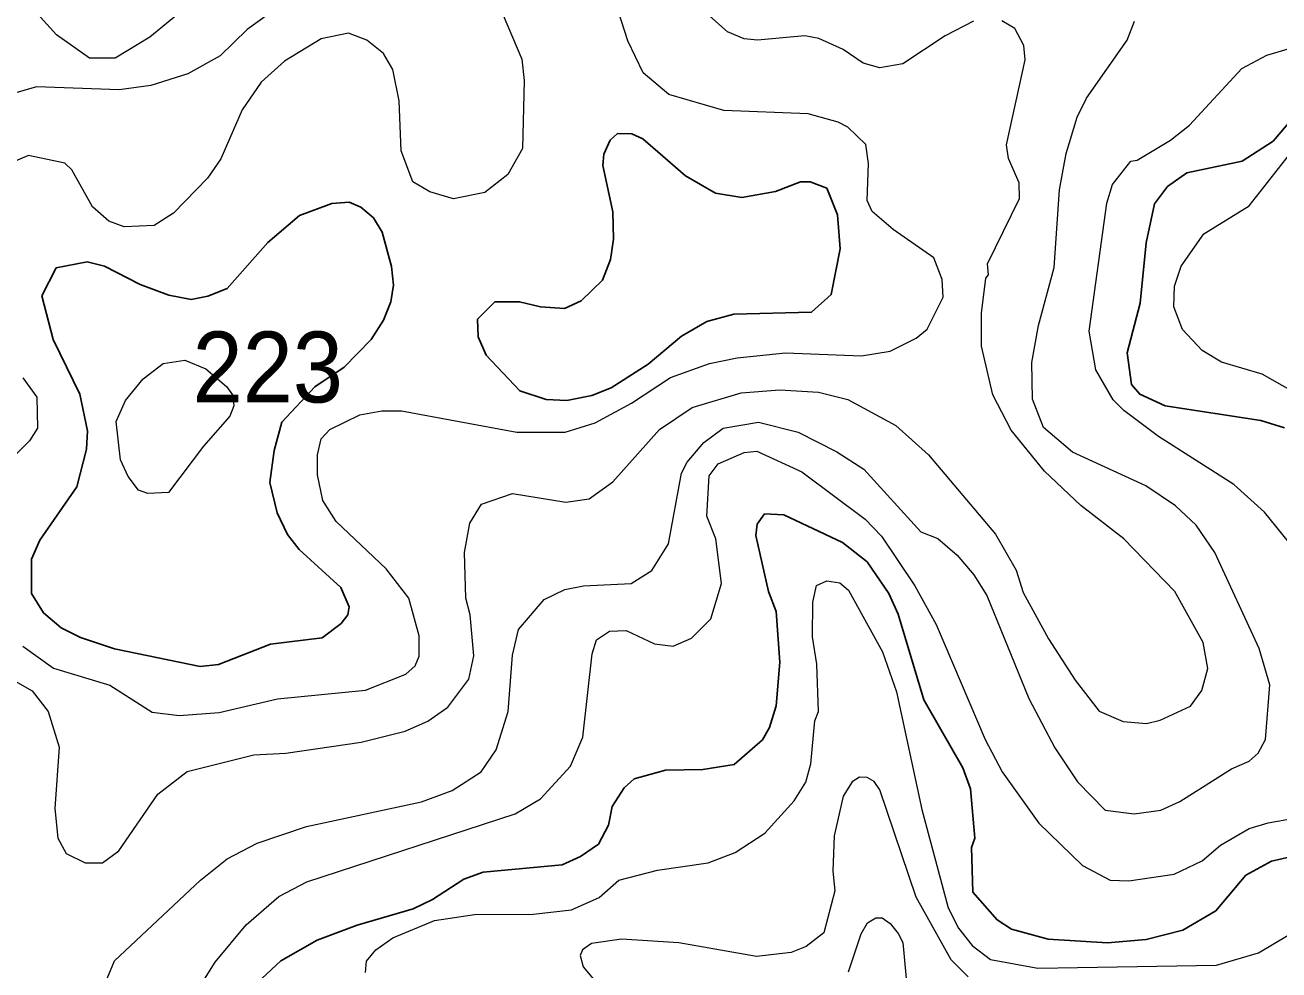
# Model space of a CAD drawing. Extents: x 673.6 to 698.9, y 7012 to 7040.1.
# Drawn here: x 695.502 to 696.916, y 7020.022 to 7021.088 of the extents above; entities that cross this region are included whole.
import ezdxf

# ---------------------------------------------------------------- set-up
doc = ezdxf.new("R2010")
doc.units = 0
doc.header["$LTSCALE"] = 0.032
doc.layers.add('1', color=7, linetype='Continuous', lineweight=25)
doc.layers.add('2', color=7, linetype='Continuous', lineweight=13)
doc.layers.add('21', color=7, linetype='Continuous')

msp = doc.modelspace()

# ---------------------------------------------------------------- linework, layer by layer
at = {"layer": '1'}
for points in [[(696.9226, 7020.6332), (696.896, 7020.6416), (696.7878, 7020.658), (696.7593, 7020.6713), (696.75, 7020.6822), (696.7452, 7020.718), (696.7597, 7020.7738), (696.7667, 7020.8422), (696.776, 7020.8862), (696.7906, 7020.9055), (696.8125, 7020.9209), (696.8749, 7020.9341), (696.9098, 7020.9567), (696.9503, 7021.0043)], [(696.3406, 7020.4485), (696.3261, 7020.5117), (696.3278, 7020.5245), (696.336, 7020.5363), (696.3576, 7020.5353), (696.4238, 7020.5038), (696.4517, 7020.4823), (696.4762, 7020.4463), (696.4868, 7020.4229), (696.5156, 7020.3265), (696.5598, 7020.2496), (696.5683, 7020.2261), (696.5733, 7020.1702), (696.5693, 7020.16), (696.5711, 7020.1095), (696.5983, 7020.0783), (696.6148, 7020.0678), (696.656, 7020.0565), (696.723, 7020.0524), (696.7665, 7020.056), (696.8079, 7020.0665), (696.8453, 7020.0885), (696.8791, 7020.1287), (696.9078, 7020.1444), (696.9292, 7020.1493)], [(696.3338, 7020.2813), (696.3415, 7020.2952), (696.3491, 7020.3198), (696.3532, 7020.3688), (696.349, 7020.4262), (696.3406, 7020.4485)], [(695.7689, 7020.012), (695.7903, 7020.032), (695.8313, 7020.0552), (695.8766, 7020.0723), (695.9395, 7020.0908), (695.9615, 7020.1011), (695.9966, 7020.1242), (696.0187, 7020.132), (696.1078, 7020.1404), (696.1283, 7020.1496), (696.1486, 7020.1636), (696.1601, 7020.185), (696.1642, 7020.206), (696.1778, 7020.2271), (696.1888, 7020.2372), (696.2241, 7020.2471), (696.2664, 7020.2479), (696.3018, 7020.2536), (696.3338, 7020.2813)]]:
    msp.add_lwpolyline(points, dxfattribs=at)
for points in [[(696.3889, 7020.7639), (696.4112, 7020.7836), (696.4213, 7020.8353), (696.4182, 7020.8735), (696.4061, 7020.9037), (696.3873, 7020.911), (696.3765, 7020.911), (696.3483, 7020.8998), (696.3103, 7020.8932), (696.2807, 7020.8981), (696.2469, 7020.9175), (696.1986, 7020.9594), (696.1864, 7020.9651), (696.1702, 7020.9653), (696.162, 7020.958), (696.1546, 7020.9419), (696.1535, 7020.9291), (696.1649, 7020.8769), (696.1658, 7020.8462), (696.1623, 7020.8232), (696.1532, 7020.7999), (696.1293, 7020.7766), (696.1104, 7020.7681), (696.0831, 7020.7697), (696.0597, 7020.7755), (696.0316, 7020.7753), (696.0123, 7020.7558), (696.0129, 7020.7361), (696.0218, 7020.7153), (696.0601, 7020.6751), (696.0897, 7020.6653), (696.1129, 7020.6641), (696.1411, 7020.6696), (696.1629, 7020.6785), (696.2046, 7020.7051), (696.2422, 7020.7368), (696.2709, 7020.7533), (696.3013, 7020.7615)], [(695.8288, 7020.6795), (695.7915, 7020.6396), (695.7828, 7020.6076), (695.7779, 7020.5715), (695.7863, 7020.5373), (695.7979, 7020.513), (695.811, 7020.4959), (695.858, 7020.4532), (695.8673, 7020.4313), (695.8659, 7020.4222), (695.8585, 7020.4127), (695.837, 7020.3965), (695.7787, 7020.3892), (695.7199, 7020.3664), (695.6994, 7020.3639), (695.6028, 7020.384), (695.5644, 7020.3966), (695.5425, 7020.4076), (695.5226, 7020.4245), (695.5092, 7020.4463), (695.5092, 7020.485), (695.5184, 7020.5067), (695.5601, 7020.5668), (695.5711, 7020.6093), (695.5724, 7020.6301), (695.5634, 7020.6711), (695.5335, 7020.7329), (695.5208, 7020.7823), (695.537, 7020.8138), (695.572, 7020.8205), (695.5913, 7020.8157), (695.6316, 7020.7949), (695.664, 7020.783), (695.6891, 7020.7781), (695.7081, 7020.7817), (695.7297, 7020.7906), (695.7757, 7020.8423), (695.8113, 7020.873), (695.8477, 7020.8864), (695.8674, 7020.8879), (695.8807, 7020.8824), (695.8948, 7020.8704), (695.9046, 7020.8539), (695.9152, 7020.8153), (695.9175, 7020.7941), (695.9144, 7020.7755), (695.9061, 7020.7549), (695.8923, 7020.7329), (695.8619, 7020.7018)]]:
    msp.add_lwpolyline(points, close=True, dxfattribs=at)
at = {"layer": '2'}
for points in [[(695.6966, 7021.7919), (695.7051, 7021.7547), (695.7343, 7021.6605), (695.731, 7021.5663), (695.7367, 7021.5284), (695.752, 7021.4988), (695.7855, 7021.4531), (695.809, 7021.4059), (695.8083, 7021.3707), (695.7903, 7021.3159), (695.7787, 7021.2266), (695.7726, 7021.2029), (695.751, 7021.1573), (695.7248, 7021.1307), (695.6883, 7021.1116), (695.6425, 7021.0742), (695.6035, 7021.0502), (695.5745, 7021.0503), (695.5374, 7021.0768), (695.5192, 7021.0965), (695.5005, 7021.1108)], [(695.8318, 7020.5804), (695.8318, 7020.6027), (695.8359, 7020.6208), (695.8457, 7020.6313), (695.8795, 7020.6479), (695.9044, 7020.6523), (695.9263, 7020.6523), (696.0565, 7020.6285), (696.1111, 7020.6285), (696.1448, 7020.6388), (696.186, 7020.6611), (696.2299, 7020.69), (696.2738, 7020.7057), (696.305, 7020.7123), (696.3598, 7020.7179), (696.4455, 7020.7147), (696.4779, 7020.7199), (696.5071, 7020.7346), (696.5194, 7020.7445), (696.5377, 7020.7806), (696.5364, 7020.8006), (696.527, 7020.825), (696.4811, 7020.8572), (696.4576, 7020.8775), (696.4518, 7020.8896), (696.4533, 7020.9316), (696.4503, 7020.9531), (696.4298, 7020.9725), (696.4192, 7020.9782), (696.3852, 7020.9875), (696.29, 7020.9912), (696.228, 7021.0095), (696.1991, 7021.0338), (696.1816, 7021.0698), (696.1568, 7021.1475)], [(695.7909, 7021.1104), (695.7522, 7021.0826), (695.7218, 7021.053), (695.6855, 7021.0326), (695.6436, 7021.0195), (695.6081, 7021.0147), (695.5148, 7021.0181), (695.4862, 7021.0097)], [(696.041, 7021.0989), (696.0622, 7021.0491), (696.0648, 7021.0253), (696.063, 7020.9484), (696.0464, 7020.9191), (696.0204, 7020.8988), (695.9851, 7020.8915), (695.9586, 7020.8994), (695.9393, 7020.9109), (695.9261, 7020.9457), (695.924, 7021.0023), (695.9168, 7021.0377), (695.9061, 7021.0557), (695.8875, 7021.0708), (695.8665, 7021.0786), (695.8359, 7021.072), (695.7946, 7021.0468), (695.7683, 7021.0231), (695.7468, 7020.9919), (695.7226, 7020.9368), (695.7077, 7020.915), (695.6692, 7020.8754), (695.6476, 7020.8615), (695.6136, 7020.8602), (695.5961, 7020.8664), (695.5777, 7020.8827), (695.5544, 7020.9242), (695.5467, 7020.9319), (695.5056, 7020.9407), (695.4862, 7020.9324)], [(696.5716, 7021.092), (696.5399, 7021.0756), (696.4922, 7021.044), (696.4661, 7021.0393), (696.4471, 7021.0447), (696.4248, 7021.0602), (696.3973, 7021.0724), (696.3816, 7021.0754), (696.3282, 7021.0706), (696.3132, 7021.0721), (696.2943, 7021.08), (696.2674, 7021.1036)], [(696.0039, 7020.4225), (695.999, 7020.4411), (695.9974, 7020.4927), (696.0036, 7020.5259), (696.0167, 7020.5473), (696.0515, 7020.5593), (696.112, 7020.5496), (696.1381, 7020.5532), (696.1647, 7020.5723), (696.2175, 7020.6316), (696.2545, 7020.6563), (696.3096, 7020.6727), (696.3532, 7020.676), (696.3967, 7020.6735), (696.4298, 7020.6652), (696.4842, 7020.636), (696.5211, 7020.6027), (696.5966, 7020.5135), (696.6198, 7020.4729), (696.6277, 7020.4477), (696.6562, 7020.3954), (696.6863, 7020.3485), (696.7134, 7020.3136), (696.7406, 7020.3021), (696.767, 7020.2998), (696.7823, 7020.3035), (696.8164, 7020.3194), (696.8294, 7020.3369), (696.8362, 7020.3618), (696.8308, 7020.391), (696.799, 7020.4486), (696.7413, 7020.5082), (696.6928, 7020.5458), (696.6519, 7020.5843), (696.6144, 7020.6306), (696.5936, 7020.6706), (696.5808, 7020.7254), (696.5808, 7020.7626), (696.5857, 7020.8022), (696.5888, 7020.806), (696.5877, 7020.8183), (696.6235, 7020.892), (696.6233, 7020.9097), (696.6113, 7020.9371), (696.6088, 7020.9527), (696.63, 7021.0484), (696.6285, 7021.0648), (696.6183, 7021.0838), (696.6037, 7021.0926)], [(696.2088, 7020.4725), (696.2276, 7020.5025), (696.2423, 7020.582), (696.2488, 7020.5947), (696.2676, 7020.6168), (696.2895, 7020.6331), (696.3293, 7020.6398), (696.3739, 7020.6283), (696.4176, 7020.6064), (696.4482, 7020.5868), (696.5124, 7020.5159), (696.5314, 7020.5084), (696.5534, 7020.4898), (696.5723, 7020.4676), (696.5867, 7020.444), (696.6342, 7020.3278), (696.6634, 7020.2724), (696.6892, 7020.2338), (696.7204, 7020.2018), (696.7529, 7020.1978), (696.7832, 7020.202), (696.8045, 7020.2119), (696.8627, 7020.2487), (696.8828, 7020.2571), (696.893, 7020.2662), (696.9013, 7020.2816), (696.906, 7020.3432), (696.8941, 7020.3844), (696.8441, 7020.4927), (696.8229, 7020.5235), (696.7996, 7020.5452), (696.7661, 7020.5678), (696.6834, 7020.6058), (696.6507, 7020.6335), (696.6384, 7020.6655), (696.6374, 7020.707), (696.6449, 7020.7488), (696.6629, 7020.8142), (696.6687, 7020.9019), (696.6761, 7020.9427), (696.6888, 7020.9839), (696.6993, 7021.0052), (696.7451, 7021.0705), (696.7533, 7021.0922)], [(696.9271, 7020.5045), (696.9002, 7020.5383), (696.8656, 7020.5693), (696.7804, 7020.6235), (696.7412, 7020.6528), (696.7294, 7020.665), (696.7099, 7020.6987), (696.7024, 7020.7424), (696.7222, 7020.8868), (696.7287, 7020.9078), (696.7493, 7020.9342), (696.7563, 7020.9354), (696.7941, 7020.9578), (696.8155, 7020.9749), (696.8744, 7021.0386), (696.9026, 7021.0539), (696.9256, 7021.0605)], [(696.9565, 7020.6602), (696.8974, 7020.694), (696.8516, 7020.7074), (696.8297, 7020.7205), (696.8076, 7020.7443), (696.7978, 7020.7698), (696.7986, 7020.7931), (696.8059, 7020.8157), (696.8316, 7020.852), (696.8829, 7020.8837), (696.9323, 7020.947)], [(695.4993, 7020.6898), (695.5149, 7020.6679), (695.5157, 7020.6329), (695.5067, 7020.6185), (695.4695, 7020.582)], [(695.788, 7020.1045), (695.8195, 7020.1212), (696.0548, 7020.1979), (696.0833, 7020.2147), (696.1172, 7020.2515), (696.131, 7020.2842), (696.1416, 7020.3783), (696.1463, 7020.3942), (696.161, 7020.4038), (696.1798, 7020.4048), (696.2119, 7020.3896), (696.233, 7020.3869), (696.2536, 7020.3959), (696.2756, 7020.4177), (696.2873, 7020.4578), (696.2809, 7020.5081), (696.271, 7020.5337), (696.2737, 7020.5791), (696.2836, 7020.5925), (696.3132, 7020.6055), (696.3273, 7020.607), (696.378, 7020.5836), (696.4496, 7020.5304), (696.4679, 7020.5111), (696.5055, 7020.4549), (696.5298, 7020.4114), (696.5848, 7020.2818), (696.6039, 7020.2451), (696.6454, 7020.1874), (696.6946, 7020.1397), (696.7261, 7020.123), (696.7471, 7020.1223), (696.7983, 7020.1298), (696.8298, 7020.1446), (696.8505, 7020.1626), (696.8828, 7020.1812), (696.9042, 7020.1878), (696.9779, 7020.2007)], [(695.4993, 7020.3868), (695.534, 7020.3621), (695.5973, 7020.3428), (695.6451, 7020.3126), (695.6755, 7020.3088), (695.7209, 7020.312), (695.7866, 7020.3276), (695.886, 7020.3373), (695.9312, 7020.3554), (695.942, 7020.3646), (695.9463, 7020.3758), (695.9463, 7020.3987), (695.9348, 7020.441), (695.9091, 7020.4742), (695.8526, 7020.5276), (695.8378, 7020.5514), (695.8318, 7020.5804)], [(695.8857, 7020.0189), (695.8871, 7020.0315), (695.8974, 7020.0444), (695.9168, 7020.058), (695.9637, 7020.0776), (696.0088, 7020.0844), (696.0749, 7020.0845), (696.1181, 7020.0895), (696.1493, 7020.1034), (696.1716, 7020.123), (696.2152, 7020.1344), (696.2724, 7020.1426), (696.303, 7020.1543), (696.3364, 7020.1761), (696.3693, 7020.2123), (696.3825, 7020.2336), (696.3881, 7020.2541), (696.3926, 7020.3027), (696.3967, 7020.3134), (696.3951, 7020.3668), (696.3902, 7020.3976), (696.3905, 7020.4366), (696.3948, 7020.4554), (696.4061, 7020.4607), (696.421, 7020.4583), (696.4308, 7020.4501), (696.4689, 7020.3806), (696.4847, 7020.3355), (696.5133, 7020.2027), (696.5432, 7020.0919), (696.5549, 7020.069), (696.5704, 7020.0491), (696.5911, 7020.0334), (696.6445, 7020.0237)], [(696.0584, 7020.4059), (696.0875, 7020.4395), (696.1108, 7020.4509), (696.1318, 7020.4549), (696.1856, 7020.4576), (696.2088, 7020.4725)], [(695.4666, 7020.3609), (695.5099, 7020.3367), (695.5277, 7020.3133), (695.5404, 7020.2731), (695.5354, 7020.2038), (695.5386, 7020.1705), (695.5483, 7020.1529), (695.5695, 7020.1427), (695.5893, 7020.1425), (695.6075, 7020.1562), (695.6514, 7020.2199), (695.6846, 7020.2455), (695.76, 7020.2642), (695.7958, 7020.2661), (695.881, 7020.2785), (695.9306, 7020.2909), (695.956, 7020.3022), (695.9789, 7020.3183), (696.0025, 7020.3497), (696.0079, 7020.3762), (696.0039, 7020.4225)], [(695.5888, 7019.9985), (695.6025, 7020.0321), (695.6996, 7020.1228), (695.7297, 7020.147), (695.7636, 7020.1648), (695.8193, 7020.1834), (695.9489, 7020.2115), (695.9838, 7020.224), (696.0165, 7020.2451), (696.0334, 7020.2702), (696.0466, 7020.3132), (696.0516, 7020.3769), (696.0584, 7020.4059)], [(696.5657, 7020.014), (696.5465, 7020.0332), (696.5071, 7020.1038), (696.466, 7020.225), (696.4595, 7020.2344), (696.4518, 7020.2387), (696.4432, 7020.239), (696.4348, 7020.234), (696.4248, 7020.2177), (696.4147, 7020.1728), (696.4131, 7020.1332), (696.4154, 7020.1108), (696.403, 7020.0636), (696.3828, 7020.048), (696.366, 7020.0412), (696.3269, 7020.0368), (696.2393, 7020.0523), (696.1745, 7020.0564), (696.1408, 7020.0516), (696.1307, 7020.0442), (696.1279, 7020.0379), (696.1313, 7020.0253), (696.1451, 7020.0091)], [(695.6859, 7019.9398), (695.6802, 7019.9608), (695.6803, 7019.9731), (695.7164, 7020.0304), (695.7511, 7020.0724), (695.788, 7020.1045)], [(696.6445, 7020.0237), (696.8457, 7020.0269), (696.8931, 7020.0408), (696.9759, 7020.0903), (697.0097, 7020.0942), (697.0719, 7020.0774)], [(696.4309, 7020.0197), (696.4451, 7020.0623), (696.4523, 7020.0747), (696.4616, 7020.0804), (696.4686, 7020.0806), (696.4777, 7020.0741), (696.4866, 7020.0627), (696.4921, 7020.0528), (696.4973, 7019.9957)]]:
    msp.add_lwpolyline(points, dxfattribs=at)
msp.add_lwpolyline([(695.7059, 7020.6999), (695.7292, 7020.68), (695.7359, 7020.6705), (695.7372, 7020.6581), (695.7327, 7020.6464), (695.7031, 7020.6125), (695.6637, 7020.5604), (695.6404, 7020.5592), (695.6297, 7020.5628), (695.6181, 7020.5784), (695.6096, 7020.5972), (695.6047, 7020.6404), (695.615, 7020.6642), (695.635, 7020.6885), (695.6575, 7020.7057), (695.6819, 7020.7096)], close=True, dxfattribs=at)

# ---------------------------------------------------------------- texts
at = {"layer": '21', "width": 0.95}
msp.add_text('223', height=0.08, dxfattribs=at).set_placement((695.6908, 7020.6619))

doc.saveas('drawing.dxf')
